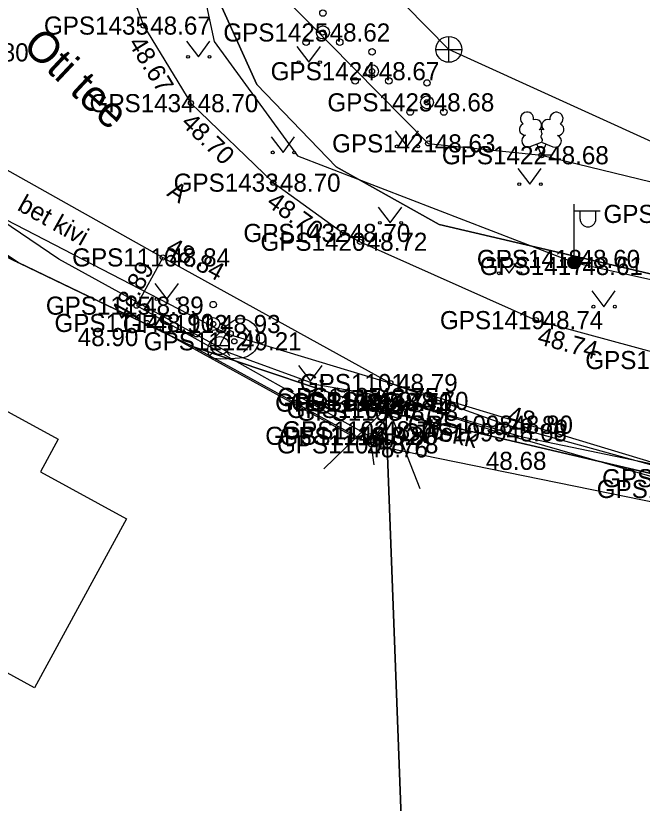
# Model space of a CAD drawing. Extents: x 551623 to 559850, y 6561220 to 6567135.
# Drawn here: x 556943.55 to 556967.77, y 6565262.93 to 6565293.37 of the extents above; entities that cross this region are included whole.
import ezdxf

# ---------------------------------------------------------------- set-up
doc = ezdxf.new("R2010")
doc.units = 0
for name, color, linetype in [('ELRAJATISMP', 7, 'Continuous'), ('HALJASTUS', 7, 'Continuous'), ('Hoone Elu- või ühiskondlik hoone', 7, 'Continuous'), ('KKAEV', 7, 'Continuous'), ('KORGUS-EH2000', 7, 'Continuous'), ('KTRASS', 7, 'Continuous'), ('MOOTKORG-EH2000', 7, 'Continuous'), ('MOOTMPUNKT', 7, 'Continuous'), ('MOOTNR', 7, 'Continuous'), ('MOOTPIIR', 7, 'Continuous'), ('MPKAABEL', 7, 'Continuous'), ('PIIR', 7, 'Continuous'), ('POST', 7, 'Continuous'), ('PUU', 7, 'Continuous'), ('RELJEEF', 7, 'Continuous'), ('TEE', 7, 'Continuous'), ('VKAEV', 7, 'Continuous'), ('VTRASS', 7, 'Continuous')]:
    doc.layers.add(name, color=color, linetype=linetype)

msp = doc.modelspace()

# ---------------------------------------------------------------- linework, layer by layer
at = {"layer": 'ELRAJATISMP'}
for p, q in [((556957.294, 6565278.199), (556957.498, 6565278.759)), ((556957.549, 6565278.105), (556957.753, 6565278.666)), ((556957.717, 6565278.017), (556957.91, 6565278.583)), ((556957.974, 6565277.93), (556958.167, 6565278.495))]:
    msp.add_line(p, q, dxfattribs=at)
for points in [[(556957.982, 6565277.947), (556956.86, 6565278.357), (556957.065, 6565278.918), (556958.187, 6565278.508)], [(556958.411, 6565277.781), (556957.28, 6565278.166), (556957.473, 6565278.731), (556958.603, 6565278.346)]]:
    msp.add_lwpolyline(points, close=True, dxfattribs=at)
at = {"layer": 'HALJASTUS'}
for p, q in [((556950.152, 6565292.394), (556950.615, 6565291.787)), ((556950.615, 6565291.787), (556951.061, 6565292.394)), ((556954.425, 6565292.186), (556954.889, 6565291.58)), ((556954.889, 6565291.58), (556955.334, 6565292.186)), ((556958.22, 6565288.931), (556958.684, 6565288.325)), ((556958.684, 6565288.325), (556959.129, 6565288.931)), ((556953.426, 6565288.7), (556953.89, 6565288.094)), ((556953.89, 6565288.094), (556954.335, 6565288.7)), ((556962.96, 6565287.474), (556963.423, 6565286.867)), ((556963.423, 6565286.867), (556963.869, 6565287.474)), ((556957.565, 6565285.974), (556958.028, 6565285.368)), ((556958.028, 6565285.368), (556958.474, 6565285.974)), ((556962.169, 6565284.025), (556962.632, 6565283.418)), ((556962.632, 6565283.418), (556963.078, 6565284.025)), ((556948.935, 6565283.029), (556949.398, 6565282.422)), ((556949.398, 6565282.422), (556949.844, 6565283.029)), ((556965.823, 6565282.735), (556966.286, 6565282.129)), ((556966.286, 6565282.129), (556966.732, 6565282.735)), ((556948.62, 6565281.5), (556956.559, 6565277.137)), ((556954.49, 6565279.856), (556954.953, 6565279.25)), ((556954.953, 6565279.25), (556955.399, 6565279.856))]:
    msp.add_line(p, q, dxfattribs=at)
msp.add_lwpolyline([(556957.685, 6565276.612), (556957.498, 6565277.351), (556958.454, 6565278.486), (556962.26, 6565277.27), (556969.796, 6565275.082), (556976.267, 6565274.326), (556976.31, 6565272.917)], dxfattribs=at)
for centre in [(556950.214, 6565291.787), (556951.043, 6565291.787), (556954.488, 6565291.58), (556955.316, 6565291.58), (556958.283, 6565288.325), (556959.112, 6565288.325), (556953.489, 6565288.094), (556954.317, 6565288.094), (556963.022, 6565286.867), (556963.851, 6565286.867), (556957.627, 6565285.368), (556958.456, 6565285.368), (556962.231, 6565283.418), (556963.06, 6565283.418), (556948.997, 6565282.422), (556949.826, 6565282.422), (556965.885, 6565282.129), (556966.714, 6565282.129), (556954.552, 6565279.25), (556955.381, 6565279.25)]:
    msp.add_circle(centre, 0.055, dxfattribs=at)
at = {"layer": 'Hoone Elu- või ühiskondlik hoone'}
msp.add_lwpolyline([(556936.382, 6565281.811), (556945.194, 6565277.007), (556944.508, 6565275.749), (556947.838, 6565273.934), (556944.277, 6565267.401), (556940.922, 6565269.23), (556939.73, 6565267.044), (556936.689, 6565268.702), (556934.675, 6565265.008), (556923.308, 6565271.205), (556926.412, 6565276.9), (556927.631, 6565276.235), (556930.223, 6565280.988), (556934.625, 6565278.588)], close=True, dxfattribs=at)
at = {"layer": 'KKAEV'}
for p, q in [((556960.296, 6565291.575), (556960.296, 6565292.575)), ((556959.796, 6565292.075), (556960.796, 6565292.075))]:
    msp.add_line(p, q, dxfattribs=at)
msp.add_circle((556960.296, 6565292.075), 0.5, dxfattribs=at)
at = {"layer": 'KORGUS-EH2000'}
for centre in [(556948.492, 6565292.995), (556950.326, 6565289.996), (556959.494, 6565288.441), (556953.507, 6565286.923), (556949.235, 6565284.033), (556965.091, 6565283.975), (556948.217, 6565282.169), (556948.62, 6565281.5), (556963.662, 6565281.609), (556962.492, 6565277.569), (556957.498, 6565277.351), (556962.26, 6565277.27)]:
    msp.add_circle(centre, 0.1, dxfattribs=at)
at = {"layer": 'KTRASS'}
msp.add_lwpolyline([(556986.824, 6565280.008), (556960.296, 6565292.075), (556943.376, 6565309.264)], dxfattribs=at)
at = {"layer": 'MOOTMPUNKT'}
for centre in [(556948.492, 6565292.995), (556955.428, 6565292.729), (556957.327, 6565291.231), (556950.326, 6565289.996), (556959.452, 6565290.027), (556959.494, 6565288.441), (556963.878, 6565287.982), (556953.507, 6565286.923), (556956.204, 6565284.979), (556956.863, 6565284.638), (556949.235, 6565284.033), (556965.091, 6565283.975), (556965.198, 6565283.701), (556948.217, 6565282.169), (556948.62, 6565281.5), (556951.189, 6565281.459), (556963.662, 6565281.609), (556952.003, 6565280.79), (556958.036, 6565279.176), (556957.297, 6565278.638), (556957.22, 6565278.42), (556957.827, 6565278.445), (556957.832, 6565278.445), (556958.454, 6565278.486), (556957.736, 6565278.175), (556958.052, 6565278.068), (556962.492, 6565277.569), (556956.559, 6565277.137), (556957.248, 6565277.123), (556957.498, 6565277.351), (556962.26, 6565277.27), (556957.29, 6565276.805)]:
    msp.add_circle(centre, 0.1, dxfattribs=at)
at = {"layer": 'MOOTPIIR'}
for points in [[(557023.224, 6565352.817), (557001.272, 6565347.257), (556995.464, 6565343.387), (556988.631, 6565339.019), (556981.576, 6565333.047), (556970.335, 6565323.105), (556962.3, 6565314.997), (556953.71, 6565301.56), (556951.645, 6565296.6), (556953.767, 6565294.267), (556959.494, 6565288.441), (556963.878, 6565287.982), (556982.585, 6565283.437), (556994.103, 6565283.743), (557010.803, 6565288.281)], [(556916.854, 6565283.398), (556934.133, 6565290.046), (556939.337, 6565285.897), (556950.42, 6565280.58), (556957.29, 6565276.805), (556976.31, 6565272.917), (556978.461, 6565272.409), (556981.419, 6565272.234), (556988.358, 6565271.939), (556993.498, 6565271.846), (556994.723, 6565271.315), (556997.559, 6565271.985), (556999.578, 6565273.67), (557012.75, 6565276.94)]]:
    msp.add_lwpolyline(points, dxfattribs=at)
at = {"layer": 'MPKAABEL'}
for q in [(556955.461, 6565275.856), (556959.169, 6565275.1)]:
    msp.add_line((556957.942, 6565278.256), q, dxfattribs=at)
for points in [[(557013.971, 6565352.939), (557004.037, 6565350.248), (556994.42, 6565345.565), (556982.523, 6565336.164), (556971.601, 6565326.393), (556952.563, 6565306.074), (556951.191, 6565304.844), (556949.831, 6565298.871), (556951.223, 6565292.384), (556954.444, 6565287.963), (556965.144, 6565283.838), (556979.757, 6565280.608), (556994.146, 6565280.939), (557009.417, 6565284.17)], [(556957.942, 6565278.256), (556957.997, 6565278.615), (556955.19, 6565279.103), (556951.804, 6565280.348), (556945.222, 6565283.965), (556938.198, 6565288.721), (556934.01, 6565291.797), (556933.532, 6565291.54), (556916.102, 6565284.712), (556915.909, 6565283.886)], [(556957.942, 6565278.256), (556958.142, 6565278.587), (556963.084, 6565277.104), (556971.643, 6565275.332), (556979.016, 6565274.257), (556984.893, 6565273.08), (556993.439, 6565273.342), (557000.895, 6565274.368), (557008.461, 6565276.408), (557013.126, 6565277.96), (557022.007, 6565281.9), (557025.142, 6565283.753), (557025.187, 6565283.413)]]:
    msp.add_lwpolyline(points, dxfattribs=at)
at = {"layer": 'PIIR'}
for points in [[(557009.77, 6565283.95), (556993.02, 6565280.04), (556982.74, 6565280.55), (556974.75, 6565281.84), (556959.92, 6565285.3), (556955.94, 6565287.54), (556952.88, 6565290.72), (556951.1, 6565294.66), (556950.4, 6565298.54), (556951.74, 6565305.6), (556969.18, 6565324.43), (556989.86, 6565343.24), (556996.72, 6565348.04), (557004.76, 6565351.12), (557024.82, 6565354.2)], [(557024.82, 6565354.2), (557004.76, 6565351.12), (556996.72, 6565348.04), (556989.86, 6565343.24), (556969.18, 6565324.43), (556951.74, 6565305.6), (556950.4, 6565298.54), (556951.1, 6565294.66), (556952.88, 6565290.72), (556955.94, 6565287.54), (556959.92, 6565285.3), (556974.75, 6565281.84), (556982.74, 6565280.55), (556993.02, 6565280.04), (557009.77, 6565283.95)], [(557012.75, 6565276.94), (556993.7, 6565272.49), (556981.95, 6565273.08), (556973.29, 6565274.47), (556957.86, 6565278.08), (556950.42, 6565280.58), (556943.65, 6565283.84), (556939.87, 6565286.34), (556935.57, 6565290.2), (556934.42, 6565290.55), (556933.08, 6565290.38), (556916.13, 6565283.47)]]:
    msp.add_lwpolyline(points, dxfattribs=at)
for points in [[(556916.13, 6565283.47), (556933.08, 6565290.38), (556934.42, 6565290.55), (556935.57, 6565290.2), (556939.87, 6565286.34), (556943.65, 6565283.84), (556950.42, 6565280.58), (556957.86, 6565278.08), (556960.45, 6565209.56), (556924.89, 6565200.89)], [(556957.86, 6565278.08), (556973.29, 6565274.47), (556981.95, 6565273.08), (556993.7, 6565272.49), (557008.05, 6565221.16), (556960.45, 6565209.56)]]:
    msp.add_lwpolyline(points, close=True, dxfattribs=at)
at = {"layer": 'POST'}
for p, q in [((556965.144, 6565284.088), (556965.144, 6565286.088)), ((556965.144, 6565285.838), (556966.144, 6565285.838)), ((556965.371, 6565285.517), (556965.371, 6565285.838)), ((556965.984, 6565285.517), (556965.984, 6565285.838)), ((556965.144, 6565283.838), (556965.144, 6565283.838))]:
    msp.add_line(p, q, dxfattribs=at)
for radius in [0.25, 0.225, 0.2, 0.175, 0.15, 0.125, 0.1, 0.075, 0.05, 0.025]:
    msp.add_circle((556965.144, 6565283.838), radius, dxfattribs=at)
msp.add_arc((556965.678, 6565285.517), 0.306, 180, 0, dxfattribs=at)
at = {"layer": 'PUU'}
for p, q in [((556963.438, 6565288.317), (556963.883, 6565288.492)), ((556963.883, 6565288.492), (556964.323, 6565288.312)), ((556963.878, 6565287.982), (556963.703, 6565288.423)), ((556963.878, 6565287.982), (556964.058, 6565288.423)), ((556964.258, 6565287.982), (556963.878, 6565287.982))]:
    msp.add_line(p, q, dxfattribs=at)
msp.add_lwpolyline([(556963.883, 6565288.987), (556963.863, 6565288.913), (556963.863, 6565288.893), (556963.873, 6565288.862), (556963.893, 6565288.828), (556963.898, 6565288.808), (556963.883, 6565288.772), (556963.858, 6565288.723), (556963.853, 6565288.697), (556963.858, 6565288.683), (556963.868, 6565288.652), (556963.903, 6565288.593), (556963.908, 6565288.572), (556963.903, 6565288.553), (556963.888, 6565288.518), (556963.883, 6565288.492)], dxfattribs=at)
for centre, radius in [((556955.428, 6565293.479), 0.125), ((556955.428, 6565292.729), 0.25), ((556954.778, 6565292.354), 0.125), ((556956.078, 6565292.354), 0.125), ((556957.327, 6565291.981), 0.125), ((556957.327, 6565291.231), 0.25), ((556956.677, 6565290.856), 0.125), ((556957.977, 6565290.856), 0.125), ((556959.452, 6565290.777), 0.125), ((556959.452, 6565290.027), 0.25), ((556958.802, 6565289.652), 0.125), ((556960.102, 6565289.652), 0.125), ((556951.189, 6565282.209), 0.125), ((556951.189, 6565281.459), 0.25), ((556950.539, 6565281.084), 0.125), ((556951.839, 6565281.084), 0.125)]:
    msp.add_circle(centre, radius, dxfattribs=at)
for centre, radius, start, end in [((556963.321, 6565289.397), 0.256, 111.5027, 232.5173), ((556963.321, 6565289.397), 0.256, 350.4856, 111.5002), ((556964.457, 6565289.388), 0.256, 67.6168, 188.6314), ((556964.457, 6565289.388), 0.256, 306.5997, 67.6143), ((556963.247, 6565288.985), 0.224, 111.4304, 274.4987), ((556963.655, 6565289.146), 0.224, 308.5041, 111.5725), ((556964.118, 6565289.142), 0.225, 67.7016, 230.5126), ((556964.524, 6565288.975), 0.224, 264.6183, 67.6866), ((556963.882, 6565288.75), 0.237, 66.7655, 111.5015), ((556963.351, 6565288.541), 0.237, 111.5014, 291.5004), ((556964.413, 6565288.533), 0.237, 247.6166, 67.6155)]:
    msp.add_arc(centre, radius, start, end, dxfattribs=at)
at = {"layer": 'RELJEEF'}
for points in [[(556950.978, 6565280.505), (556950.997, 6565280.58), (556951.018, 6565280.645), (556951.04, 6565280.699), (556951.071, 6565280.756), (556951.122, 6565280.826), (556951.184, 6565280.889), (556951.27, 6565280.966), (556951.407, 6565281.092), (556951.497, 6565281.181), (556951.625, 6565281.313), (556951.697, 6565281.384), (556951.794, 6565281.468), (556951.869, 6565281.523), (556951.958, 6565281.577), (556952.067, 6565281.628), (556952.156, 6565281.654), (556952.252, 6565281.666), (556952.335, 6565281.662), (556952.422, 6565281.646), (556952.499, 6565281.622), (556952.599, 6565281.574), (556952.66, 6565281.535), (556952.743, 6565281.467), (556952.799, 6565281.407), (556952.856, 6565281.325), (556952.89, 6565281.263), (556952.922, 6565281.182), (556952.944, 6565281.098), (556952.957, 6565281.016), (556952.962, 6565280.932), (556952.958, 6565280.84), (556952.944, 6565280.745), (556952.92, 6565280.655), (556952.881, 6565280.561), (556952.838, 6565280.487), (556952.785, 6565280.414), (556952.725, 6565280.349), (556952.67, 6565280.301), (556952.596, 6565280.251), (556952.511, 6565280.208), (556952.437, 6565280.181), (556952.334, 6565280.155), (556952.199, 6565280.135), (556952.042, 6565280.12), (556951.744, 6565280.107), (556951.481, 6565280.106), (556951.325, 6565280.112), (556951.23, 6565280.125), (556951.157, 6565280.148), (556951.098, 6565280.18), (556951.05, 6565280.225), (556951.017, 6565280.281), (556950.994, 6565280.358), (556950.983, 6565280.433), (556950.978, 6565280.505)], [(556952.363, 6565280.375), (556952.405, 6565280.421), (556952.474, 6565280.494), (556952.542, 6565280.567), (556952.609, 6565280.641), (556952.666, 6565280.723), (556952.691, 6565280.819), (556952.691, 6565280.919), (556952.67, 6565281.016), (556952.628, 6565281.107), (556952.565, 6565281.184), (556952.499, 6565281.26), (556952.433, 6565281.335)]]:
    msp.add_lwpolyline(points, dxfattribs=at)
at = {"layer": 'TEE'}
for points in [[(556959.566, 6565317.777), (556949.16, 6565306.043), (556948.149, 6565303.575), (556947.526, 6565301.277), (556947.041, 6565298.277), (556947.278, 6565296.303), (556948.492, 6565292.995), (556950.326, 6565289.996), (556953.507, 6565286.923), (556956.204, 6565284.979), (556956.863, 6565284.638), (556963.662, 6565281.609), (556969.35, 6565280.065), (556977.144, 6565278.567), (556986.517, 6565277.849), (556994.304, 6565278.266), (557003.681, 6565280.221), (557013.91, 6565283.847)], [(556939.899, 6565286.884), (556940.318, 6565287.649), (556940.925, 6565288.696), (556949.235, 6565284.033), (556958.036, 6565279.176), (556962.492, 6565277.569), (556970.003, 6565275.499), (556976.46, 6565274.512), (556976.426, 6565272.703)], [(556949.235, 6565284.033), (556948.217, 6565282.169), (556957.248, 6565277.123), (556957.396, 6565276.017)]]:
    msp.add_lwpolyline(points, dxfattribs=at)
at = {"layer": 'VKAEV'}
for p, q in [((556951.097, 6565280.624), (556951.797, 6565280.624)), ((556951.2, 6565280.377), (556951.06, 6565280.237)), ((556951.695, 6565280.377), (556951.834, 6565280.237))]:
    msp.add_line(p, q, dxfattribs=at)
msp.add_circle((556951.447, 6565280.624), 0.35, dxfattribs=at)
at = {"layer": 'VTRASS'}
msp.add_line((556951.447, 6565280.624), (556951.692, 6565281.095), dxfattribs=at)
msp.add_lwpolyline([(556930.872, 6565299.495), (556934.591, 6565291.589), (556939.092, 6565287.595), (556951.692, 6565281.095), (556971.262, 6565275.175), (556985.072, 6565274.115), (556993.802, 6565273.455), (557006.702, 6565275.315), (557021.302, 6565281.075), (557030.432, 6565286.615), (557042.922, 6565294.195), (557053.772, 6565302.855), (557063.192, 6565319.955), (557066.012, 6565325.085), (557066.782, 6565329.465), (557067.072, 6565337.125), (557065.822, 6565343.635), (557064.142, 6565347.805), (557059.872, 6565352.915), (557055.232, 6565356.905), (557050.422, 6565359.395), (557044.544, 6565361.543), (557038.347, 6565362.624), (557029.612, 6565366.205)], dxfattribs=at)

# ---------------------------------------------------------------- texts
at = {"layer": 'HALJASTUS'}
msp.add_text('hekk', height=0.7, rotation=347.9502, dxfattribs=at).set_placement((556959.383, 6565277.073))
at = {"layer": 'KORGUS-EH2000'}
for s, rotation, p in [(' 48.67', 301.4454, (556947.745, 6565292.538)), (' 48.70', 315.9948, (556949.718, 6565289.367)), (' 48.70', 324.2081, (556952.995, 6565286.213)), (' 48.84', 331.1051, (556949.081, 6565284.356)), (' 48.89', 61.346, (556947.68, 6565281.345)), (' 48.74', 344.8126, (556963.432, 6565280.764)), (' 48.80', 344.5897, (556962.259, 6565277.706))]:
    msp.add_text(s, height=0.7, rotation=rotation, dxfattribs=at).set_placement(p)
for s, p in [(' 48.63', (556959.494, 6565288.091)), (' 48.60', (556965.091, 6565283.625)), (' 48.90', (556945.689, 6565280.604)), (' 48.76', (556956.887, 6565276.301)), (' 48.68', (556961.468, 6565275.819))]:
    msp.add_text(s, height=0.7, dxfattribs=at).set_placement(p)
at = {"layer": 'MOOTKORG-EH2000'}
for s, p in [(' 48.67', (556948.492, 6565292.645)), (' 48.62', (556955.428, 6565292.379)), (' 48.80', (556941.449, 6565291.61)), (' 48.67', (556957.327, 6565290.881)), (' 48.70', (556950.326, 6565289.646)), (' 48.68', (556959.452, 6565289.677)), (' 48.63', (556959.494, 6565288.091)), (' 48.68', (556963.878, 6565287.633)), (' 48.70', (556953.507, 6565286.573)), (' 48.70', (556956.204, 6565284.629)), (' 48.72', (556956.863, 6565284.288)), (' 48.84', (556949.235, 6565283.683)), (' 48.60', (556965.091, 6565283.625)), (' 48.61', (556965.198, 6565283.351)), (' 48.89', (556948.217, 6565281.819)), (' 48.90', (556948.62, 6565281.15)), (' 48.93', (556951.189, 6565281.109)), (' 48.74', (556963.662, 6565281.259)), (' 49.21', (556952.003, 6565280.44)), (' 48.79', (556958.036, 6565278.826)), (' 48.74', (556957.22, 6565278.07)), (' 48.75', (556957.297, 6565278.288)), (' 48.70', (556957.827, 6565278.095)), (' 48.71', (556957.832, 6565278.095)), (' 48.70', (556958.454, 6565278.136)), (' 48.74', (556957.736, 6565277.825)), (' 48.58', (556958.052, 6565277.718)), (' 48.80', (556962.492, 6565277.219)), (' 48.76', (556957.498, 6565277.001)), (' 48.68', (556962.26, 6565276.92)), (' 48.92', (556956.559, 6565276.787)), (' 48.80', (556957.248, 6565276.773)), (' 48.78', (556957.29, 6565276.455))]:
    msp.add_text(s, height=0.7, dxfattribs=at).set_placement(p)
at = {"layer": 'MOOTNR'}
for s, p in [('GPS1435 ', (556944.642, 6565292.645)), ('GPS1425 ', (556951.579, 6565292.379)), ('GPS1424 ', (556953.408, 6565290.881)), ('GPS1434 ', (556946.406, 6565289.646)), ('GPS1423 ', (556955.602, 6565289.677)), ('GPS1421 ', (556955.784, 6565288.091)), ('GPS1422 ', (556960.028, 6565287.633)), ('GPS1433 ', (556949.657, 6565286.573)), ('GPS1416 ', (556966.276, 6565285.365)), ('GPS1432 ', (556952.354, 6565284.629)), ('GPS1420 ', (556953.014, 6565284.288)), ('GPS1116 ', (556945.735, 6565283.683)), ('GPS1418 ', (556961.381, 6565283.625)), ('GPS1417 ', (556961.488, 6565283.351)), ('GPS1115 ', (556944.717, 6565281.819)), ('GPS1114 ', (556945.05, 6565281.15)), ('GPS1113 ', (556947.689, 6565281.109)), ('GPS1419 ', (556959.952, 6565281.259)), ('GPS1112 ', (556948.503, 6565280.44)), ('GPS1414 ', (556965.571, 6565279.715)), ('GPS1101 ', (556954.536, 6565278.826)), ('GPS1108 ', (556953.581, 6565278.07)), ('GPS1107 ', (556953.657, 6565278.288)), ('GPS1106 ', (556954.187, 6565278.095)), ('GPS1105 ', (556954.192, 6565278.095)), ('GPS1100 ', (556954.814, 6565278.136)), ('GPS1104 ', (556954.027, 6565277.825)), ('GPS1103 ', (556954.412, 6565277.718)), ('GPS1098 ', (556958.712, 6565277.219)), ('GPS1102 ', (556953.858, 6565277.001)), ('GPS1099 ', (556958.481, 6565276.92)), ('GPS1111 ', (556953.199, 6565276.787)), ('GPS1110 ', (556953.748, 6565276.773)), ('GPS1109 ', (556953.651, 6565276.455)), ('GPS1097 ', (556966.224, 6565275.149)), ('GPS1096 ', (556966.016, 6565274.732))]:
    msp.add_text(s, height=0.7, dxfattribs=at).set_placement(p)
at = {"layer": 'TEE'}
for s, height, rotation, p in [('Oti tee', 1.2, 316.7841, (556943.77, 6565292.141)), ('A', 0.7, 327.2772, (556949.359, 6565286.442)), ('bet kivi', 0.7, 330.6541, (556943.573, 6565285.884))]:
    msp.add_text(s, height=height, rotation=rotation, dxfattribs=at).set_placement(p)

doc.saveas('drawing.dxf')
